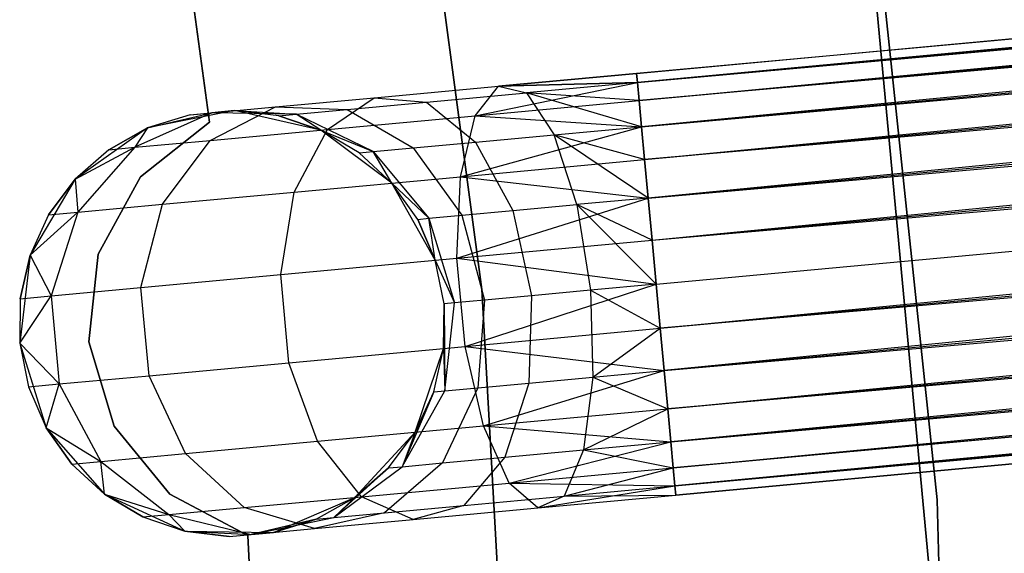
# Model space of a CAD drawing. Extents: x -102 to 102, y -101 to 102.
# Tile 387 of 481: x 40.11 to 44.73, y 2.74 to 5.24. Entities that reach past the tile are written whole.
import ezdxf

# ---------------------------------------------------------------- set-up
doc = ezdxf.new("R2010")
doc.units = 0
doc.header["$LTSCALE"] = 25.4
doc.layers.get('0').update_dxf_attribs({"linetype": 'CONTINUOUS'})

# ---------------------------------------------------------------- blocks, each defined once
blk = doc.blocks.new('NL2500011659_STL')
at = {"color": 0}
for p, q in [((43.0046, 4.9917, -7.3955), (80.2261, 8.4408, -7.3955)), ((43.0046, 4.9917, -7.6045), (80.2261, 8.4408, -7.3955)), ((43.0046, 4.9917, -7.6045), (80.2261, 8.4408, -7.3955)), ((43.0046, 4.9917, -7.3955), (80.2261, 8.4408, -7.3955)), ((80.2261, 8.4408, -7.3955), (43.0086, 4.9484, -7.191)), ((80.2261, 8.4408, -7.3955), (43.0086, 4.9484, -7.191)), ((80.2301, 8.3975, -7.809), (43.0046, 4.9917, -7.6045)), ((80.2301, 8.3975, -7.809), (43.0046, 4.9917, -7.6045)), ((43.0086, 4.9484, -7.809), (80.2301, 8.3975, -7.809)), ((43.0086, 4.9484, -7.809), (80.2301, 8.3975, -7.809)), ((43.0165, 4.8638, -8), (80.2301, 8.3975, -7.809)), ((43.0165, 4.8638, -8), (80.2301, 8.3975, -7.809)), ((43.0086, 4.9484, -7.191), (80.238, 8.3128, -7)), ((43.0086, 4.9484, -7.191), (80.238, 8.3128, -7)), ((43.0165, 4.8638, -7), (80.238, 8.3128, -7)), ((43.0165, 4.8638, -7), (80.238, 8.3128, -7)), ((80.238, 8.3128, -7), (43.0278, 4.7414, -6.8309)), ((80.238, 8.3128, -7), (43.0278, 4.7414, -6.8309)), ((80.2493, 8.1905, -8.1691), (43.0165, 4.8638, -8)), ((80.2493, 8.1905, -8.1691), (43.0165, 4.8638, -8)), ((43.0278, 4.7414, -8.1691), (80.2493, 8.1905, -8.1691)), ((43.0278, 4.7414, -8.1691), (80.2493, 8.1905, -8.1691)), ((43.0421, 4.5867, -8.309), (80.2493, 8.1905, -8.1691)), ((43.0421, 4.5867, -8.309), (80.2493, 8.1905, -8.1691)), ((43.0278, 4.7414, -6.8309), (80.2636, 8.0358, -6.691)), ((43.0278, 4.7414, -6.8309), (80.2636, 8.0358, -6.691)), ((43.0421, 4.5867, -6.691), (80.2636, 8.0358, -6.691)), ((43.0421, 4.5867, -6.691), (80.2636, 8.0358, -6.691)), ((80.2636, 8.0358, -6.691), (43.0588, 4.4064, -6.5865)), ((80.2636, 8.0358, -6.691), (43.0588, 4.4064, -6.5865)), ((80.2803, 7.8555, -8.4135), (43.0421, 4.5867, -8.309)), ((80.2803, 7.8555, -8.4135), (43.0421, 4.5867, -8.309)), ((43.0588, 4.4064, -8.4135), (80.2803, 7.8555, -8.4135)), ((43.0588, 4.4064, -8.4135), (80.2803, 7.8555, -8.4135)), ((43.0772, 4.2085, -8.4782), (80.2803, 7.8555, -8.4135)), ((43.0772, 4.2085, -8.4782), (80.2803, 7.8555, -8.4135)), ((43.0588, 4.4064, -6.5865), (80.2987, 7.6575, -6.5218)), ((43.0588, 4.4064, -6.5865), (80.2987, 7.6575, -6.5218)), ((43.0772, 4.2085, -6.5218), (80.2987, 7.6575, -6.5218)), ((43.0772, 4.2085, -6.5218), (80.2987, 7.6575, -6.5218)), ((43.0772, 4.2085, -8.4782), (80.3179, 7.4505, -8.5)), ((43.0772, 4.2085, -8.4782), (80.3179, 7.4505, -8.5)), ((43.0964, 4.0014, -6.5), (80.3179, 7.4505, -6.5)), ((43.0964, 4.0014, -6.5), (80.3179, 7.4505, -6.5)), ((43.0964, 4.0014, -8.5), (80.3179, 7.4505, -8.5)), ((43.0964, 4.0014, -8.5), (80.3179, 7.4505, -8.5)), ((43.1156, 3.7944, -8.4782), (80.3179, 7.4505, -8.5)), ((43.1156, 3.7944, -8.4782), (80.3179, 7.4505, -8.5)), ((43.1156, 3.7944, -6.5218), (80.3371, 7.2435, -6.5218)), ((43.1156, 3.7944, -6.5218), (80.3371, 7.2435, -6.5218)), ((80.3371, 7.2435, -6.5218), (43.1339, 3.5964, -6.5865)), ((80.3371, 7.2435, -6.5218), (43.1339, 3.5964, -6.5865)), ((41.8493, 7.2001, 1), (42.2782, 3.9766, 1)), ((42.2782, 3.9766, -6.5), (41.8493, 7.2001, -6.5)), ((42.2782, 3.9766, -6.5), (41.8493, 7.2001, -6.5)), ((41.8493, 7.2001, 1), (42.2782, 3.9766, 1)), ((80.3554, 7.0455, -8.4135), (43.1156, 3.7944, -8.4782)), ((80.3554, 7.0455, -8.4135), (43.1156, 3.7944, -8.4782)), ((43.1339, 3.5964, -8.4135), (80.3554, 7.0455, -8.4135)), ((43.1339, 3.5964, -8.4135), (80.3554, 7.0455, -8.4135)), ((43.1506, 3.4162, -8.309), (80.3554, 7.0455, -8.4135)), ((43.1506, 3.4162, -8.309), (80.3554, 7.0455, -8.4135)), ((43.1339, 3.5964, -6.5865), (80.3721, 6.8652, -6.691)), ((43.1339, 3.5964, -6.5865), (80.3721, 6.8652, -6.691)), ((43.1506, 3.4162, -6.691), (80.3721, 6.8652, -6.691)), ((43.1506, 3.4162, -6.691), (80.3721, 6.8652, -6.691)), ((80.3721, 6.8652, -6.691), (43.1649, 3.2615, -6.8309)), ((80.3721, 6.8652, -6.691), (43.1649, 3.2615, -6.8309)), ((80.3864, 6.7105, -8.1691), (43.1506, 3.4162, -8.309)), ((80.3864, 6.7105, -8.1691), (43.1506, 3.4162, -8.309)), ((43.1649, 3.2615, -8.1691), (80.3864, 6.7105, -8.1691)), ((43.1649, 3.2615, -8.1691), (80.3864, 6.7105, -8.1691)), ((43.1763, 3.1391, -8), (80.3864, 6.7105, -8.1691)), ((43.1763, 3.1391, -8), (80.3864, 6.7105, -8.1691)), ((43.1649, 3.2615, -6.8309), (80.3978, 6.5882, -7)), ((43.1649, 3.2615, -6.8309), (80.3978, 6.5882, -7)), ((43.1763, 3.1391, -7), (80.3978, 6.5882, -7)), ((43.1763, 3.1391, -7), (80.3978, 6.5882, -7)), ((80.3978, 6.5882, -7), (43.1841, 3.0544, -7.191)), ((80.3978, 6.5882, -7), (43.1841, 3.0544, -7.191)), ((80.4056, 6.5035, -7.809), (43.1763, 3.1391, -8)), ((80.4056, 6.5035, -7.809), (43.1763, 3.1391, -8)), ((43.1841, 3.0544, -7.809), (80.4056, 6.5035, -7.809)), ((43.1841, 3.0544, -7.809), (80.4056, 6.5035, -7.809)), ((43.1881, 3.0112, -7.6045), (80.4056, 6.5035, -7.809)), ((43.1881, 3.0112, -7.6045), (80.4056, 6.5035, -7.809)), ((43.1841, 3.0544, -7.191), (80.4096, 6.4602, -7.3955)), ((43.1841, 3.0544, -7.191), (80.4096, 6.4602, -7.3955)), ((80.4096, 6.4602, -7.3955), (43.1881, 3.0112, -7.6045)), ((43.1881, 3.0112, -7.3955), (80.4096, 6.4602, -7.3955)), ((80.4096, 6.4602, -7.3955), (43.1881, 3.0112, -7.6045)), ((43.1881, 3.0112, -7.3955), (80.4096, 6.4602, -7.3955)), ((40.7894, 6.3163), (41.0002, 4.7626)), ((41.0002, 4.7626, -2), (40.7894, 6.3163, -2)), ((41.0002, 4.7626, -2), (40.7894, 6.3163, -2)), ((40.7894, 6.3163), (41.0002, 4.7626)), ((44.4145, 2.9891, 1), (44.0665, 6.2987, 1)), ((44.0665, 6.2987, 2), (44.4145, 2.9891, 2)), ((44.4145, 2.9891, 1), (44.0665, 6.2987, 1)), ((44.0665, 6.2987, 2), (44.4145, 2.9891, 2)), ((44.3966, 2.4662, 1), (44.0878, 5.7759, 1)), ((44.0878, 5.7759, -6.5), (44.3966, 2.4662, -6.5)), ((44.3966, 2.4662, 1), (44.0878, 5.7759, 1)), ((44.0878, 5.7759, -6.5), (44.3966, 2.4662, -6.5)), ((42.357, 4.9317, -7.5015), (43.0046, 4.9917, -7.6045)), ((43.0046, 4.9917, -7.3955), (42.357, 4.9317, -7.5015)), ((43.0046, 4.9917, -7.3955), (42.357, 4.9317, -7.5015)), ((42.357, 4.9317, -7.5015), (43.0046, 4.9917, -7.6045)), ((43.0046, 4.9917, -7.6045), (43.0086, 4.9484, -7.809)), ((43.0086, 4.9484, -7.191), (43.0046, 4.9917, -7.3955)), ((43.0086, 4.9484, -7.191), (43.0046, 4.9917, -7.3955)), ((43.0046, 4.9917, -7.6045), (43.0086, 4.9484, -7.809)), ((42.2472, 4.7925, -7.8776), (43.0086, 4.9484, -7.809)), ((42.2472, 4.7925, -7.8776), (43.0086, 4.9484, -7.809)), ((42.357, 4.9317, -7.5015), (43.0086, 4.9484, -7.809)), ((42.357, 4.9317, -7.5015), (43.0086, 4.9484, -7.809)), ((43.0086, 4.9484, -7.191), (42.357, 4.9317, -7.5015)), ((43.0086, 4.9484, -7.191), (42.357, 4.9317, -7.5015)), ((43.0086, 4.9484, -7.191), (42.4883, 4.9002, -7.1082)), ((43.0086, 4.9484, -7.191), (42.4883, 4.9002, -7.1082)), ((43.0086, 4.9484, -7.809), (43.0165, 4.8638, -8)), ((43.0165, 4.8638, -7), (43.0086, 4.9484, -7.191)), ((43.0165, 4.8638, -7), (43.0086, 4.9484, -7.191)), ((43.0086, 4.9484, -7.809), (43.0165, 4.8638, -8)), ((41.7729, 4.8776, -7.2026), (42.357, 4.9317, -7.5015)), ((41.7729, 4.8776, -7.2026), (42.357, 4.9317, -7.5015)), ((42.0189, 4.8567, -6.868), (42.4883, 4.9002, -7.1082)), ((42.0189, 4.8567, -6.868), (42.4883, 4.9002, -7.1082)), ((42.2472, 4.7925, -7.8776), (42.357, 4.9317, -7.5015)), ((42.2472, 4.7925, -7.8776), (42.357, 4.9317, -7.5015)), ((42.357, 4.9317, -7.5015), (42.4883, 4.9002, -7.1082)), ((42.357, 4.9317, -7.5015), (42.4883, 4.9002, -7.1082)), ((42.4883, 4.9002, -7.1082), (42.6183, 4.7035, -6.7657)), ((43.0278, 4.7414, -6.8309), (42.4883, 4.9002, -7.1082)), ((43.0165, 4.8638, -7), (42.4883, 4.9002, -7.1082)), ((43.0278, 4.7414, -6.8309), (42.4883, 4.9002, -7.1082)), ((43.0165, 4.8638, -7), (42.4883, 4.9002, -7.1082)), ((42.4883, 4.9002, -7.1082), (42.6183, 4.7035, -6.7657)), ((41.3093, 4.8346, -6.737), (41.7729, 4.8776, -7.2026)), ((41.3093, 4.8346, -6.737), (41.7729, 4.8776, -7.2026)), ((41.5533, 4.7282, -7.5225), (41.7729, 4.8776, -7.2026)), ((41.5533, 4.7282, -7.5225), (41.7729, 4.8776, -7.2026)), ((41.6464, 4.8222, -6.4939), (42.0189, 4.8567, -6.868)), ((41.6464, 4.8222, -6.4939), (42.0189, 4.8567, -6.868)), ((41.7729, 4.8776, -7.2026), (42.0189, 4.8567, -6.868)), ((41.7729, 4.8776, -7.2026), (42.0189, 4.8567, -6.868)), ((42.0189, 4.8567, -6.868), (42.2489, 4.6692, -6.5767)), ((42.0189, 4.8567, -6.868), (42.2489, 4.6692, -6.5767)), ((42.2472, 4.7925, -7.8776), (43.0165, 4.8638, -8)), ((42.2472, 4.7925, -7.8776), (43.0165, 4.8638, -8)), ((43.0165, 4.8638, -8), (43.0278, 4.7414, -8.1691)), ((43.0278, 4.7414, -6.8309), (43.0165, 4.8638, -7)), ((43.0278, 4.7414, -6.8309), (43.0165, 4.8638, -7)), ((43.0165, 4.8638, -8), (43.0278, 4.7414, -8.1691)), ((41.0116, 4.807, -6.1503), (40.649, 4.6444, -6.2725)), ((41.0116, 4.807, -6.1503), (40.649, 4.6444, -6.2725)), ((41.1172, 4.8168, 0), (40.7094, 4.7354, 0)), ((41.1172, 4.8168, 0), (40.7094, 4.7354, 0)), ((40.7094, 4.7354, -5.5), (41.0116, 4.807, -6.1503)), ((40.7094, 4.7354, -5.5), (41.0116, 4.807, -6.1503)), ((40.9091, 4.7975, -5.5), (41.1172, 4.8168, 0)), ((40.9091, 4.7975, -5.5), (41.1172, 4.8168, 0)), ((40.9091, 4.7975, -5.5), (41.0116, 4.807, -6.1503)), ((40.9091, 4.7975, -5.5), (41.0116, 4.807, -6.1503)), ((41.0025, 4.6771, -6.9695), (41.3093, 4.8346, -6.737)), ((41.0025, 4.6771, -6.9695), (41.3093, 4.8346, -6.737)), ((41.0116, 4.807, -6.1503), (41.3093, 4.8346, -6.737)), ((41.0116, 4.807, -6.1503), (41.3093, 4.8346, -6.737)), ((41.1172, 4.8168, -5.5), (41.0116, 4.807, -6.1503)), ((41.1172, 4.8168, -5.5), (41.0116, 4.807, -6.1503)), ((41.4073, 4.8, -6.0225), (41.0116, 4.807, -6.1503)), ((41.4073, 4.8, -6.0225), (41.0116, 4.807, -6.1503)), ((41.5229, 4.7254, 0), (41.1172, 4.8168, 0)), ((41.3248, 4.7924, -5.5), (41.1172, 4.8168, 0)), ((41.5229, 4.7254, 0), (41.1172, 4.8168, 0)), ((41.3248, 4.7924, -5.5), (41.1172, 4.8168, -5.5)), ((41.1172, 4.8168, -5.5), (41.1172, 4.8168, 0)), ((41.3248, 4.7924, -5.5), (41.1172, 4.8168, 0)), ((41.1172, 4.8168, -5.5), (41.1172, 4.8168, 0)), ((41.1172, 4.8168, -5.5), (41.4073, 4.8, -6.0225)), ((41.3248, 4.7924, -5.5), (41.1172, 4.8168, -5.5)), ((41.1172, 4.8168, -5.5), (41.4073, 4.8, -6.0225)), ((41.3093, 4.8346, -6.737), (41.6464, 4.8222, -6.4939)), ((41.3093, 4.8346, -6.737), (41.6464, 4.8222, -6.4939)), ((41.4073, 4.8, -6.0225), (41.6464, 4.8222, -6.4939)), ((41.4073, 4.8, -6.0225), (41.6464, 4.8222, -6.4939)), ((41.6464, 4.8222, -6.4939), (41.9557, 4.6421, -6.2823)), ((41.6464, 4.8222, -6.4939), (41.9557, 4.6421, -6.2823)), ((41.0002, 4.7626), (40.6764, 4.5052)), ((40.6764, 4.5052, -2), (41.0002, 4.7626, -2)), ((40.6764, 4.5052, -2), (41.0002, 4.7626, -2)), ((41.0002, 4.7626), (40.6764, 4.5052)), ((40.9091, 4.7975, -5.5), (40.7094, 4.7354, 0)), ((40.9091, 4.7975, -5.5), (40.7094, 4.7354, -5.5)), ((40.9091, 4.7975, -5.5), (40.7094, 4.7354, 0)), ((40.9091, 4.7975, -5.5), (40.7094, 4.7354, -5.5)), ((41.0002, 4.7626), (41.0002, 4.7626, -2)), ((41.0002, 4.7626), (41.0002, 4.7626, -2)), ((41.3248, 4.7924, -5.5), (41.4073, 4.8, -6.0225)), ((41.3248, 4.7924, -5.5), (41.4073, 4.8, -6.0225)), ((41.5229, 4.7254, -5.5), (41.3248, 4.7924, -5.5)), ((41.3248, 4.7924, -5.5), (41.5229, 4.7254, 0)), ((41.3248, 4.7924, -5.5), (41.5229, 4.7254, 0)), ((41.5229, 4.7254, -5.5), (41.3248, 4.7924, -5.5)), ((41.5229, 4.7254, -5.5), (41.4073, 4.8, -6.0225)), ((41.5229, 4.7254, -5.5), (41.4073, 4.8, -6.0225)), ((41.7675, 4.6246, -5.9113), (41.4073, 4.8, -6.0225)), ((41.7675, 4.6246, -5.9113), (41.4073, 4.8, -6.0225)), ((41.5533, 4.7282, -7.5225), (42.2472, 4.7925, -7.8776)), ((41.5533, 4.7282, -7.5225), (42.2472, 4.7925, -7.8776)), ((42.1778, 4.5066, -8.1715), (42.2472, 4.7925, -7.8776)), ((42.1778, 4.5066, -8.1715), (42.2472, 4.7925, -7.8776)), ((42.2472, 4.7925, -7.8776), (43.0278, 4.7414, -8.1691)), ((42.2472, 4.7925, -7.8776), (43.0278, 4.7414, -8.1691)), ((40.7094, 4.7354, 0), (40.3701, 4.4951, 0)), ((40.7094, 4.7354, 0), (40.3701, 4.4951, 0)), ((40.7094, 4.7354, -5.5), (40.5271, 4.6331, -5.5)), ((40.5271, 4.6331, -5.5), (40.7094, 4.7354, 0)), ((40.5271, 4.6331, -5.5), (40.7094, 4.7354, 0)), ((40.7094, 4.7354, -5.5), (40.5271, 4.6331, -5.5)), ((40.7094, 4.7354, -5.5), (40.649, 4.6444, -6.2725)), ((40.7094, 4.7354, -5.5), (40.649, 4.6444, -6.2725)), ((40.7094, 4.7354, -5.5), (40.7094, 4.7354, 0)), ((40.7094, 4.7354, -5.5), (40.7094, 4.7354, 0)), ((41.0025, 4.6771, -6.9695), (41.5533, 4.7282, -7.5225)), ((41.0025, 4.6771, -6.9695), (41.5533, 4.7282, -7.5225)), ((41.3981, 4.4344, -7.7725), (41.5533, 4.7282, -7.5225)), ((41.3981, 4.4344, -7.7725), (41.5533, 4.7282, -7.5225)), ((41.8562, 4.4768, 0), (41.5229, 4.7254, 0)), ((41.7026, 4.6186, -5.5), (41.5229, 4.7254, 0)), ((41.8562, 4.4768, 0), (41.5229, 4.7254, 0)), ((41.7026, 4.6186, -5.5), (41.5229, 4.7254, -5.5)), ((41.5229, 4.7254, -5.5), (41.5229, 4.7254, 0)), ((41.7026, 4.6186, -5.5), (41.5229, 4.7254, 0)), ((41.5229, 4.7254, -5.5), (41.5229, 4.7254, 0)), ((41.5229, 4.7254, -5.5), (41.7675, 4.6246, -5.9113)), ((41.7026, 4.6186, -5.5), (41.5229, 4.7254, -5.5)), ((41.5229, 4.7254, -5.5), (41.7675, 4.6246, -5.9113)), ((42.1778, 4.5066, -8.1715), (43.0278, 4.7414, -8.1691)), ((42.1778, 4.5066, -8.1715), (43.0278, 4.7414, -8.1691)), ((42.6183, 4.7035, -6.7657), (43.0278, 4.7414, -6.8309)), ((42.6183, 4.7035, -6.7657), (43.0278, 4.7414, -6.8309)), ((43.0278, 4.7414, -8.1691), (43.0421, 4.5867, -8.309)), ((43.0421, 4.5867, -6.691), (43.0278, 4.7414, -6.8309)), ((43.0421, 4.5867, -6.691), (43.0278, 4.7414, -6.8309)), ((43.0278, 4.7414, -8.1691), (43.0421, 4.5867, -8.309)), ((40.649, 4.6444, -6.2725), (41.0025, 4.6771, -6.9695)), ((40.649, 4.6444, -6.2725), (41.0025, 4.6771, -6.9695)), ((40.7793, 4.377, -7.1511), (41.0025, 4.6771, -6.9695)), ((40.7793, 4.377, -7.1511), (41.0025, 4.6771, -6.9695)), ((41.9557, 4.6421, -6.2823), (42.2489, 4.6692, -6.5767)), ((41.9557, 4.6421, -6.2823), (42.2489, 4.6692, -6.5767)), ((42.2489, 4.6692, -6.5767), (42.6183, 4.7035, -6.7657)), ((42.2489, 4.6692, -6.5767), (42.6183, 4.7035, -6.7657)), ((42.2489, 4.6692, -6.5767), (42.423, 4.3475, -6.379)), ((42.2489, 4.6692, -6.5767), (42.423, 4.3475, -6.379)), ((42.7245, 4.3755, -6.5333), (42.6183, 4.7035, -6.7657)), ((43.0588, 4.4064, -6.5865), (42.6183, 4.7035, -6.7657)), ((42.7245, 4.3755, -6.5333), (42.6183, 4.7035, -6.7657)), ((43.0588, 4.4064, -6.5865), (42.6183, 4.7035, -6.7657)), ((43.0421, 4.5867, -6.691), (42.6183, 4.7035, -6.7657)), ((43.0421, 4.5867, -6.691), (42.6183, 4.7035, -6.7657)), ((40.3701, 4.4951, -5.5), (40.649, 4.6444, -6.2725)), ((40.3701, 4.4951, -5.5), (40.649, 4.6444, -6.2725)), ((40.5271, 4.6331, -5.5), (40.3701, 4.4951, 0)), ((40.5271, 4.6331, -5.5), (40.3701, 4.4951, -5.5)), ((40.5271, 4.6331, -5.5), (40.3701, 4.4951, 0)), ((40.5271, 4.6331, -5.5), (40.3701, 4.4951, -5.5)), ((40.649, 4.6444, -6.2725), (40.382, 4.3402, -6.368)), ((40.649, 4.6444, -6.2725), (40.382, 4.3402, -6.368)), ((40.5271, 4.6331, -5.5), (40.649, 4.6444, -6.2725)), ((40.5271, 4.6331, -5.5), (40.649, 4.6444, -6.2725)), ((41.7026, 4.6186, -5.5), (41.7675, 4.6246, -5.9113)), ((41.7026, 4.6186, -5.5), (41.7675, 4.6246, -5.9113)), ((41.7675, 4.6246, -5.9113), (41.9557, 4.6421, -6.2823)), ((41.7675, 4.6246, -5.9113), (41.9557, 4.6421, -6.2823)), ((41.7675, 4.6246, -5.9113), (42.03, 4.3111, -5.8357)), ((41.8562, 4.4768, -5.5), (41.7675, 4.6246, -5.9113)), ((41.8562, 4.4768, -5.5), (41.7675, 4.6246, -5.9113)), ((41.7675, 4.6246, -5.9113), (42.03, 4.3111, -5.8357)), ((41.9557, 4.6421, -6.2823), (42.1836, 4.3253, -6.1386)), ((41.9557, 4.6421, -6.2823), (42.1836, 4.3253, -6.1386)), ((41.8562, 4.4768, -5.5), (41.7026, 4.6186, -5.5)), ((41.7026, 4.6186, -5.5), (41.8562, 4.4768, 0)), ((41.7026, 4.6186, -5.5), (41.8562, 4.4768, 0)), ((41.8562, 4.4768, -5.5), (41.7026, 4.6186, -5.5)), ((42.1778, 4.5066, -8.1715), (43.0421, 4.5867, -8.309)), ((42.1778, 4.5066, -8.1715), (43.0421, 4.5867, -8.309)), ((43.0421, 4.5867, -8.309), (43.0588, 4.4064, -8.4135)), ((43.0588, 4.4064, -6.5865), (43.0421, 4.5867, -6.691)), ((43.0588, 4.4064, -6.5865), (43.0421, 4.5867, -6.691)), ((43.0421, 4.5867, -8.309), (43.0588, 4.4064, -8.4135)), ((40.3701, 4.4951, 0), (40.1577, 4.1376, 0)), ((40.3701, 4.4951, 0), (40.1577, 4.1376, 0)), ((40.3701, 4.4951, -5.5), (40.2451, 4.3275, -5.5)), ((40.2451, 4.3275, -5.5), (40.3701, 4.4951, 0)), ((40.2451, 4.3275, -5.5), (40.3701, 4.4951, 0)), ((40.3701, 4.4951, -5.5), (40.2451, 4.3275, -5.5)), ((40.3701, 4.4951, -5.5), (40.3701, 4.4951, 0)), ((40.3701, 4.4951, -5.5), (40.3701, 4.4951, 0)), ((40.3701, 4.4951, -5.5), (40.382, 4.3402, -6.368)), ((40.3701, 4.4951, -5.5), (40.382, 4.3402, -6.368)), ((40.6764, 4.5052), (40.4771, 4.1427)), ((40.4771, 4.1427, -2), (40.6764, 4.5052, -2)), ((40.4771, 4.1427, -2), (40.6764, 4.5052, -2)), ((40.6764, 4.5052), (40.4771, 4.1427)), ((40.6764, 4.5052), (40.6764, 4.5052, -2)), ((40.6764, 4.5052), (40.6764, 4.5052, -2)), ((41.3981, 4.4344, -7.7725), (42.1778, 4.5066, -8.1715)), ((41.3981, 4.4344, -7.7725), (42.1778, 4.5066, -8.1715)), ((42.1608, 4.1235, -8.3324), (42.1778, 4.5066, -8.1715)), ((42.1608, 4.1235, -8.3324), (42.1778, 4.5066, -8.1715)), ((42.1778, 4.5066, -8.1715), (43.0588, 4.4064, -8.4135)), ((42.1778, 4.5066, -8.1715), (43.0588, 4.4064, -8.4135)), ((42.0597, 4.1142, 0), (41.8562, 4.4768, 0)), ((41.977, 4.3062, -5.5), (41.8562, 4.4768, 0)), ((42.0597, 4.1142, 0), (41.8562, 4.4768, 0)), ((41.977, 4.3062, -5.5), (41.8562, 4.4768, -5.5)), ((41.8562, 4.4768, -5.5), (41.8562, 4.4768, 0)), ((41.977, 4.3062, -5.5), (41.8562, 4.4768, 0)), ((41.8562, 4.4768, -5.5), (41.8562, 4.4768, 0)), ((41.8562, 4.4768, -5.5), (42.03, 4.3111, -5.8357)), ((41.8562, 4.4768, -5.5), (42.03, 4.3111, -5.8357)), ((41.977, 4.3062, -5.5), (41.8562, 4.4768, -5.5)), ((40.7793, 4.377, -7.1511), (41.3981, 4.4344, -7.7725)), ((40.7793, 4.377, -7.1511), (41.3981, 4.4344, -7.7725)), ((41.3341, 4.0469, -7.9094), (41.3981, 4.4344, -7.7725)), ((41.3341, 4.0469, -7.9094), (41.3981, 4.4344, -7.7725)), ((42.1608, 4.1235, -8.3324), (43.0588, 4.4064, -8.4135)), ((42.1608, 4.1235, -8.3324), (43.0588, 4.4064, -8.4135)), ((43.0588, 4.4064, -6.5865), (42.7245, 4.3755, -6.5333)), ((43.0588, 4.4064, -6.5865), (42.7245, 4.3755, -6.5333)), ((43.0588, 4.4064, -8.4135), (43.0772, 4.2085, -8.4782)), ((43.0772, 4.2085, -6.5218), (43.0588, 4.4064, -6.5865)), ((43.0772, 4.2085, -6.5218), (43.0588, 4.4064, -6.5865)), ((43.0588, 4.4064, -8.4135), (43.0772, 4.2085, -8.4782)), ((40.382, 4.3402, -6.368), (40.7793, 4.377, -7.1511)), ((40.382, 4.3402, -6.368), (40.7793, 4.377, -7.1511)), ((40.6781, 3.9861, -7.2505), (40.7793, 4.377, -7.1511)), ((40.6781, 3.9861, -7.2505), (40.7793, 4.377, -7.1511)), ((42.1836, 4.3253, -6.1386), (42.423, 4.3475, -6.379)), ((42.1836, 4.3253, -6.1386), (42.423, 4.3475, -6.379)), ((42.423, 4.3475, -6.379), (42.7245, 4.3755, -6.5333)), ((42.423, 4.3475, -6.379), (42.7245, 4.3755, -6.5333)), ((42.423, 4.3475, -6.379), (42.5111, 3.9472, -6.309)), ((42.423, 4.3475, -6.379), (42.5111, 3.9472, -6.309)), ((43.0772, 4.2085, -6.5218), (42.7245, 4.3755, -6.5333)), ((42.7245, 4.3755, -6.5333), (43.0964, 4.0014, -6.5)), ((43.0772, 4.2085, -6.5218), (42.7245, 4.3755, -6.5333)), ((42.7245, 4.3755, -6.5333), (43.0964, 4.0014, -6.5)), ((42.7245, 4.3755, -6.5333), (42.7887, 3.9729, -6.4511)), ((42.7245, 4.3755, -6.5333), (42.7887, 3.9729, -6.4511)), ((40.1577, 4.1376, -5.5), (40.382, 4.3402, -6.368)), ((40.1577, 4.1376, -5.5), (40.382, 4.3402, -6.368)), ((40.2451, 4.3275, -5.5), (40.1577, 4.1376, 0)), ((40.2451, 4.3275, -5.5), (40.1577, 4.1376, -5.5)), ((40.2451, 4.3275, -5.5), (40.1577, 4.1376, 0)), ((40.2451, 4.3275, -5.5), (40.1577, 4.1376, -5.5)), ((40.2451, 4.3275, -5.5), (40.382, 4.3402, -6.368)), ((40.2451, 4.3275, -5.5), (40.382, 4.3402, -6.368)), ((40.382, 4.3402, -6.368), (40.2569, 3.9471, -6.4203)), ((40.382, 4.3402, -6.368), (40.2569, 3.9471, -6.4203)), ((41.977, 4.3062, -5.5), (42.03, 4.3111, -5.8357)), ((41.977, 4.3062, -5.5), (42.03, 4.3111, -5.8357)), ((42.0597, 4.1142, -5.5), (41.977, 4.3062, -5.5)), ((41.977, 4.3062, -5.5), (42.0597, 4.1142, 0)), ((41.977, 4.3062, -5.5), (42.0597, 4.1142, 0)), ((42.0597, 4.1142, -5.5), (41.977, 4.3062, -5.5)), ((42.03, 4.3111, -5.8357), (42.1836, 4.3253, -6.1386)), ((42.03, 4.3111, -5.8357), (42.1836, 4.3253, -6.1386)), ((42.0597, 4.1142, -5.5), (42.03, 4.3111, -5.8357)), ((42.03, 4.3111, -5.8357), (42.1494, 3.9137, -5.809)), ((42.03, 4.3111, -5.8357), (42.1494, 3.9137, -5.809)), ((42.0597, 4.1142, -5.5), (42.03, 4.3111, -5.8357)), ((42.1836, 4.3253, -6.1386), (42.2908, 3.9268, -6.0878)), ((42.1836, 4.3253, -6.1386), (42.2908, 3.9268, -6.0878)), ((42.1608, 4.1235, -8.3324), (43.0772, 4.2085, -8.4782)), ((42.1608, 4.1235, -8.3324), (43.0772, 4.2085, -8.4782)), ((43.0772, 4.2085, -8.4782), (43.0964, 4.0014, -8.5)), ((43.0964, 4.0014, -6.5), (43.0772, 4.2085, -6.5218)), ((43.0964, 4.0014, -6.5), (43.0772, 4.2085, -6.5218)), ((43.0772, 4.2085, -8.4782), (43.0964, 4.0014, -8.5)), ((40.1577, 4.1376, 0), (40.1092, 3.7246, 0)), ((40.1577, 4.1376, 0), (40.1092, 3.7246, 0)), ((40.1577, 4.1376, -5.5), (40.1117, 3.9337, -5.5)), ((40.1117, 3.9337, -5.5), (40.1577, 4.1376, 0)), ((40.1117, 3.9337, -5.5), (40.1577, 4.1376, 0)), ((40.1577, 4.1376, -5.5), (40.1117, 3.9337, -5.5)), ((40.1577, 4.1376, -5.5), (40.1577, 4.1376, 0)), ((40.1577, 4.1376, -5.5), (40.1577, 4.1376, 0)), ((40.1577, 4.1376, -5.5), (40.2569, 3.9471, -6.4203)), ((40.1577, 4.1376, -5.5), (40.2569, 3.9471, -6.4203)), ((40.4771, 4.1427), (40.4333, 3.7314)), ((40.4333, 3.7314, -2), (40.4771, 4.1427, -2)), ((40.4333, 3.7314, -2), (40.4771, 4.1427, -2)), ((40.4771, 4.1427), (40.4333, 3.7314)), ((40.4771, 4.1427), (40.4771, 4.1427, -2)), ((40.4771, 4.1427), (40.4771, 4.1427, -2)), ((41.3341, 4.0469, -7.9094), (42.1608, 4.1235, -8.3324)), ((41.3341, 4.0469, -7.9094), (42.1608, 4.1235, -8.3324)), ((42.1006, 3.9092, 0), (42.0597, 4.1142, 0)), ((42.1006, 3.9092, -5.5), (42.0597, 4.1142, -5.5)), ((42.0597, 4.1142, -5.5), (42.0597, 4.1142, 0)), ((42.1006, 3.9092, 0), (42.0597, 4.1142, 0)), ((42.0597, 4.1142, -5.5), (42.0597, 4.1142, 0)), ((42.0597, 4.1142, -5.5), (42.1494, 3.9137, -5.809)), ((42.0597, 4.1142, -5.5), (42.1494, 3.9137, -5.809)), ((42.1006, 3.9092, -5.5), (42.0597, 4.1142, -5.5)), ((42.1992, 3.7095, -8.3324), (42.1608, 4.1235, -8.3324)), ((42.1608, 4.1235, -8.3324), (43.0964, 4.0014, -8.5)), ((42.1608, 4.1235, -8.3324), (43.0964, 4.0014, -8.5)), ((42.1992, 3.7095, -8.3324), (42.1608, 4.1235, -8.3324)), ((40.6781, 3.9861, -7.2505), (41.3341, 4.0469, -7.9094)), ((40.6781, 3.9861, -7.2505), (41.3341, 4.0469, -7.9094)), ((41.3725, 3.6329, -7.9094), (41.3341, 4.0469, -7.9094)), ((41.3725, 3.6329, -7.9094), (41.3341, 4.0469, -7.9094)), ((40.2569, 3.9471, -6.4203), (40.6781, 3.9861, -7.2505)), ((40.2569, 3.9471, -6.4203), (40.6781, 3.9861, -7.2505)), ((40.7165, 3.5721, -7.2505), (40.6781, 3.9861, -7.2505)), ((40.7165, 3.5721, -7.2505), (40.6781, 3.9861, -7.2505)), ((42.1992, 3.7095, -8.3324), (43.0964, 4.0014, -8.5)), ((42.1992, 3.7095, -8.3324), (43.0964, 4.0014, -8.5)), ((42.2782, 3.9766, 1), (42.4591, 0.7298, 1)), ((42.4591, 0.7298, -6.5), (42.2782, 3.9766, -6.5)), ((42.2782, 3.9766, -6.5), (42.2782, 3.9766, 1)), ((42.2782, 3.9766, -6.5), (42.2782, 3.9766, 1)), ((42.4591, 0.7298, -6.5), (42.2782, 3.9766, -6.5)), ((42.2782, 3.9766, 1), (42.4591, 0.7298, 1)), ((43.0964, 4.0014, -6.5), (42.7887, 3.9729, -6.4511)), ((43.0964, 4.0014, -6.5), (42.7887, 3.9729, -6.4511)), ((43.1156, 3.7944, -6.5218), (43.0964, 4.0014, -6.5)), ((43.0964, 4.0014, -8.5), (43.1156, 3.7944, -8.4782)), ((43.1156, 3.7944, -6.5218), (43.0964, 4.0014, -6.5)), ((43.0964, 4.0014, -8.5), (43.1156, 3.7944, -8.4782)), ((40.1092, 3.7246, -5.5), (40.2569, 3.9471, -6.4203)), ((40.1092, 3.7246, -5.5), (40.2569, 3.9471, -6.4203)), ((40.1117, 3.9337, -5.5), (40.1092, 3.7246, 0)), ((40.1117, 3.9337, -5.5), (40.1092, 3.7246, 0)), ((40.1117, 3.9337, -5.5), (40.1092, 3.7246, -5.5)), ((40.1117, 3.9337, -5.5), (40.1092, 3.7246, -5.5)), ((40.1117, 3.9337, -5.5), (40.2569, 3.9471, -6.4203)), ((40.1117, 3.9337, -5.5), (40.2569, 3.9471, -6.4203)), ((40.2569, 3.9471, -6.4203), (40.2952, 3.5331, -6.4203)), ((40.2569, 3.9471, -6.4203), (40.2952, 3.5331, -6.4203)), ((42.5111, 3.9472, -6.309), (42.2908, 3.9268, -6.0878)), ((42.5111, 3.9472, -6.309), (42.2908, 3.9268, -6.0878)), ((42.5111, 3.9472, -6.309), (42.498, 3.5375, -6.379)), ((42.5111, 3.9472, -6.309), (42.498, 3.5375, -6.379)), ((42.7887, 3.9729, -6.4511), (42.5111, 3.9472, -6.309)), ((42.7887, 3.9729, -6.4511), (42.5111, 3.9472, -6.309)), ((42.7887, 3.9729, -6.4511), (43.1156, 3.7944, -6.5218)), ((42.7887, 3.9729, -6.4511), (43.1156, 3.7944, -6.5218)), ((42.7887, 3.9729, -6.4511), (42.7996, 3.5655, -6.5333)), ((42.7887, 3.9729, -6.4511), (42.7996, 3.5655, -6.5333)), ((42.0981, 3.7001, 0), (42.1006, 3.9092, 0)), ((42.0981, 3.7001, -5.5), (42.1006, 3.9092, -5.5)), ((42.0981, 3.7001, 0), (42.1006, 3.9092, 0)), ((42.0981, 3.7001, -5.5), (42.1006, 3.9092, -5.5)), ((42.1494, 3.9137, -5.809), (42.1006, 3.9092, -5.5)), ((42.1494, 3.9137, -5.809), (42.1006, 3.9092, -5.5)), ((42.1006, 3.9092, -5.5), (42.1006, 3.9092, 0)), ((42.1006, 3.9092, -5.5), (42.1006, 3.9092, 0)), ((42.1006, 3.9092, -5.5), (42.105, 3.5011, -5.8357)), ((42.1006, 3.9092, -5.5), (42.105, 3.5011, -5.8357)), ((42.105, 3.5011, -5.8357), (42.1494, 3.9137, -5.809)), ((42.105, 3.5011, -5.8357), (42.1494, 3.9137, -5.809)), ((42.2908, 3.9268, -6.0878), (42.1494, 3.9137, -5.809)), ((42.2908, 3.9268, -6.0878), (42.1494, 3.9137, -5.809)), ((42.2908, 3.9268, -6.0878), (42.2587, 3.5153, -6.1386)), ((42.2908, 3.9268, -6.0878), (42.2587, 3.5153, -6.1386)), ((42.1992, 3.7095, -8.3324), (43.1156, 3.7944, -8.4782)), ((42.1992, 3.7095, -8.3324), (43.1156, 3.7944, -8.4782)), ((42.7996, 3.5655, -6.5333), (43.1156, 3.7944, -6.5218)), ((42.7996, 3.5655, -6.5333), (43.1156, 3.7944, -6.5218)), ((43.1339, 3.5964, -6.5865), (43.1156, 3.7944, -6.5218)), ((43.1156, 3.7944, -8.4782), (43.1339, 3.5964, -8.4135)), ((43.1156, 3.7944, -8.4782), (43.1339, 3.5964, -8.4135)), ((43.1339, 3.5964, -6.5865), (43.1156, 3.7944, -6.5218)), ((40.1092, 3.7246, 0), (40.2328, 3.3276, 0)), ((40.1092, 3.7246, 0), (40.2328, 3.3276, 0)), ((40.1092, 3.7246, 0), (40.1501, 3.5196, -5.5)), ((40.1092, 3.7246, -5.5), (40.1092, 3.7246, 0)), ((40.1092, 3.7246, -5.5), (40.1092, 3.7246, 0)), ((40.1092, 3.7246, -5.5), (40.1501, 3.5196, -5.5)), ((40.1092, 3.7246, 0), (40.1501, 3.5196, -5.5)), ((40.1092, 3.7246, -5.5), (40.1501, 3.5196, -5.5)), ((40.1092, 3.7246, -5.5), (40.2952, 3.5331, -6.4203)), ((40.1092, 3.7246, -5.5), (40.2952, 3.5331, -6.4203)), ((40.4333, 3.7314), (40.4333, 3.7314, -2)), ((40.4333, 3.7314), (40.4333, 3.7314, -2)), ((40.4333, 3.7314), (40.5518, 3.3351)), ((40.5518, 3.3351, -2), (40.4333, 3.7314, -2)), ((40.5518, 3.3351, -2), (40.4333, 3.7314, -2)), ((40.4333, 3.7314), (40.5518, 3.3351)), ((41.3725, 3.6329, -7.9094), (42.1992, 3.7095, -8.3324)), ((41.3725, 3.6329, -7.9094), (42.1992, 3.7095, -8.3324)), ((41.9647, 3.3063, 0), (42.0981, 3.7001, 0)), ((41.9647, 3.3063, 0), (42.0981, 3.7001, 0)), ((42.0521, 3.4962, -5.5), (42.0981, 3.7001, 0)), ((42.0521, 3.4962, -5.5), (42.0981, 3.7001, 0)), ((42.0521, 3.4962, -5.5), (42.0981, 3.7001, -5.5)), ((42.0521, 3.4962, -5.5), (42.0981, 3.7001, -5.5)), ((42.0981, 3.7001, -5.5), (42.0981, 3.7001, 0)), ((42.0981, 3.7001, -5.5), (42.0981, 3.7001, 0)), ((42.0981, 3.7001, -5.5), (42.105, 3.5011, -5.8357)), ((42.0981, 3.7001, -5.5), (42.105, 3.5011, -5.8357)), ((42.2863, 3.3361, -8.1715), (42.1992, 3.7095, -8.3324)), ((42.1992, 3.7095, -8.3324), (43.1339, 3.5964, -8.4135)), ((42.1992, 3.7095, -8.3324), (43.1339, 3.5964, -8.4135)), ((42.2863, 3.3361, -8.1715), (42.1992, 3.7095, -8.3324)), ((40.7165, 3.5721, -7.2505), (41.3725, 3.6329, -7.9094)), ((40.7165, 3.5721, -7.2505), (41.3725, 3.6329, -7.9094)), ((41.5065, 3.2638, -7.7725), (41.3725, 3.6329, -7.9094)), ((41.5065, 3.2638, -7.7725), (41.3725, 3.6329, -7.9094)), ((40.2952, 3.5331, -6.4203), (40.7165, 3.5721, -7.2505)), ((40.2952, 3.5331, -6.4203), (40.7165, 3.5721, -7.2505)), ((40.8878, 3.2065, -7.1511), (40.7165, 3.5721, -7.2505)), ((40.8878, 3.2065, -7.1511), (40.7165, 3.5721, -7.2505)), ((42.2863, 3.3361, -8.1715), (43.1339, 3.5964, -8.4135)), ((42.2863, 3.3361, -8.1715), (43.1339, 3.5964, -8.4135)), ((42.498, 3.5375, -6.379), (42.7996, 3.5655, -6.5333)), ((42.498, 3.5375, -6.379), (42.7996, 3.5655, -6.5333)), ((42.7996, 3.5655, -6.5333), (42.7554, 3.2235, -6.7657)), ((42.7996, 3.5655, -6.5333), (42.7554, 3.2235, -6.7657)), ((42.7996, 3.5655, -6.5333), (43.1339, 3.5964, -6.5865)), ((42.7996, 3.5655, -6.5333), (43.1339, 3.5964, -6.5865)), ((42.7996, 3.5655, -6.5333), (43.1506, 3.4162, -6.691)), ((42.7996, 3.5655, -6.5333), (43.1506, 3.4162, -6.691)), ((43.1506, 3.4162, -6.691), (43.1339, 3.5964, -6.5865)), ((43.1339, 3.5964, -8.4135), (43.1506, 3.4162, -8.309)), ((43.1339, 3.5964, -8.4135), (43.1506, 3.4162, -8.309)), ((43.1506, 3.4162, -6.691), (43.1339, 3.5964, -6.5865)), ((40.1501, 3.5196, -5.5), (40.2952, 3.5331, -6.4203)), ((40.1501, 3.5196, -5.5), (40.2952, 3.5331, -6.4203)), ((40.1501, 3.5196, -5.5), (40.2328, 3.3276, 0)), ((40.1501, 3.5196, -5.5), (40.2328, 3.3276, -5.5)), ((40.1501, 3.5196, -5.5), (40.2328, 3.3276, 0)), ((40.1501, 3.5196, -5.5), (40.2328, 3.3276, -5.5)), ((40.2328, 3.3276, -5.5), (40.2952, 3.5331, -6.4203)), ((40.2328, 3.3276, -5.5), (40.2952, 3.5331, -6.4203)), ((40.2952, 3.5331, -6.4203), (40.4905, 3.1697, -6.368)), ((40.2952, 3.5331, -6.4203), (40.4905, 3.1697, -6.368)), ((42.2587, 3.5153, -6.1386), (42.0928, 3.1621, -6.2823)), ((42.2587, 3.5153, -6.1386), (42.0928, 3.1621, -6.2823)), ((42.105, 3.5011, -5.8357), (42.2587, 3.5153, -6.1386)), ((42.105, 3.5011, -5.8357), (42.2587, 3.5153, -6.1386)), ((42.2587, 3.5153, -6.1386), (42.498, 3.5375, -6.379)), ((42.2587, 3.5153, -6.1386), (42.498, 3.5375, -6.379)), ((42.498, 3.5375, -6.379), (42.386, 3.1893, -6.5767)), ((42.498, 3.5375, -6.379), (42.386, 3.1893, -6.5767)), ((41.9046, 3.1447, -5.9113), (42.105, 3.5011, -5.8357)), ((41.9046, 3.1447, -5.9113), (42.105, 3.5011, -5.8357)), ((42.0521, 3.4962, -5.5), (41.9046, 3.1447, -5.9113)), ((42.0521, 3.4962, -5.5), (41.9046, 3.1447, -5.9113)), ((41.9647, 3.3063, -5.5), (42.0521, 3.4962, -5.5)), ((42.0521, 3.4962, -5.5), (41.9647, 3.3063, 0)), ((42.0521, 3.4962, -5.5), (41.9647, 3.3063, 0)), ((41.9647, 3.3063, -5.5), (42.0521, 3.4962, -5.5)), ((42.0521, 3.4962, -5.5), (42.105, 3.5011, -5.8357)), ((42.0521, 3.4962, -5.5), (42.105, 3.5011, -5.8357)), ((42.2863, 3.3361, -8.1715), (43.1506, 3.4162, -8.309)), ((42.2863, 3.3361, -8.1715), (43.1506, 3.4162, -8.309)), ((42.7554, 3.2235, -6.7657), (43.1506, 3.4162, -6.691)), ((42.7554, 3.2235, -6.7657), (43.1506, 3.4162, -6.691)), ((43.1649, 3.2615, -6.8309), (43.1506, 3.4162, -6.691)), ((43.1506, 3.4162, -8.309), (43.1649, 3.2615, -8.1691)), ((43.1506, 3.4162, -8.309), (43.1649, 3.2615, -8.1691)), ((43.1649, 3.2615, -6.8309), (43.1506, 3.4162, -6.691)), ((40.2328, 3.3276, 0), (40.5072, 3.0152, 0)), ((40.2328, 3.3276, -5.5), (40.2328, 3.3276, 0)), ((40.2328, 3.3276, -5.5), (40.2328, 3.3276, 0)), ((40.2328, 3.3276, -5.5), (40.3536, 3.157, -5.5)), ((40.3536, 3.157, -5.5), (40.2328, 3.3276, 0)), ((40.3536, 3.157, -5.5), (40.2328, 3.3276, 0)), ((40.2328, 3.3276, 0), (40.5072, 3.0152, 0)), ((40.2328, 3.3276, -5.5), (40.3536, 3.157, -5.5)), ((40.2328, 3.3276, -5.5), (40.4905, 3.1697, -6.368)), ((40.2328, 3.3276, -5.5), (40.4905, 3.1697, -6.368)), ((40.5518, 3.3351), (40.5518, 3.3351, -2)), ((40.5518, 3.3351), (40.5518, 3.3351, -2)), ((40.5518, 3.3351), (40.8142, 3.0153)), ((40.8142, 3.0153, -2), (40.5518, 3.3351, -2)), ((40.8142, 3.0153, -2), (40.5518, 3.3351, -2)), ((40.5518, 3.3351), (40.8142, 3.0153)), ((41.5065, 3.2638, -7.7725), (42.2863, 3.3361, -8.1715)), ((41.5065, 3.2638, -7.7725), (42.2863, 3.3361, -8.1715)), ((42.407, 3.0678, -7.8776), (42.2863, 3.3361, -8.1715)), ((42.2863, 3.3361, -8.1715), (43.1649, 3.2615, -8.1691)), ((42.2863, 3.3361, -8.1715), (43.1649, 3.2615, -8.1691)), ((42.407, 3.0678, -7.8776), (42.2863, 3.3361, -8.1715)), ((41.6827, 3.0007, 0), (41.9647, 3.3063, 0)), ((41.6827, 3.0007, 0), (41.9647, 3.3063, 0)), ((41.8397, 3.1387, -5.5), (41.9647, 3.3063, 0)), ((41.8397, 3.1387, -5.5), (41.9647, 3.3063, -5.5)), ((41.8397, 3.1387, -5.5), (41.9647, 3.3063, 0)), ((41.8397, 3.1387, -5.5), (41.9647, 3.3063, -5.5)), ((41.9647, 3.3063, -5.5), (41.9046, 3.1447, -5.9113)), ((41.9647, 3.3063, -5.5), (41.9046, 3.1447, -5.9113)), ((41.9647, 3.3063, -5.5), (41.9647, 3.3063, 0)), ((41.9647, 3.3063, -5.5), (41.9647, 3.3063, 0)), ((40.8878, 3.2065, -7.1511), (41.5065, 3.2638, -7.7725)), ((40.8878, 3.2065, -7.1511), (41.5065, 3.2638, -7.7725)), ((41.7131, 3.0035, -7.5225), (41.5065, 3.2638, -7.7725)), ((41.7131, 3.0035, -7.5225), (41.5065, 3.2638, -7.7725)), ((42.407, 3.0678, -7.8776), (43.1649, 3.2615, -8.1691)), ((42.407, 3.0678, -7.8776), (43.1649, 3.2615, -8.1691)), ((42.7554, 3.2235, -6.7657), (43.1649, 3.2615, -6.8309)), ((42.7554, 3.2235, -6.7657), (43.1649, 3.2615, -6.8309)), ((43.1763, 3.1391, -7), (43.1649, 3.2615, -6.8309)), ((43.1649, 3.2615, -8.1691), (43.1763, 3.1391, -8)), ((43.1649, 3.2615, -8.1691), (43.1763, 3.1391, -8)), ((43.1763, 3.1391, -7), (43.1649, 3.2615, -6.8309)), ((40.4905, 3.1697, -6.368), (40.8878, 3.2065, -7.1511)), ((40.4905, 3.1697, -6.368), (40.8878, 3.2065, -7.1511)), ((41.1624, 2.9525, -6.9695), (40.8878, 3.2065, -7.1511)), ((41.1624, 2.9525, -6.9695), (40.8878, 3.2065, -7.1511)), ((42.0928, 3.1621, -6.2823), (42.386, 3.1893, -6.5767)), ((42.0928, 3.1621, -6.2823), (42.386, 3.1893, -6.5767)), ((42.386, 3.1893, -6.5767), (42.1944, 2.9627, -6.868)), ((42.386, 3.1893, -6.5767), (42.1944, 2.9627, -6.868)), ((42.386, 3.1893, -6.5767), (42.7554, 3.2235, -6.7657)), ((42.386, 3.1893, -6.5767), (42.7554, 3.2235, -6.7657)), ((42.7554, 3.2235, -6.7657), (42.6638, 3.0062, -7.1082)), ((42.7554, 3.2235, -6.7657), (42.6638, 3.0062, -7.1082)), ((42.7554, 3.2235, -6.7657), (43.1763, 3.1391, -7)), ((42.7554, 3.2235, -6.7657), (43.1763, 3.1391, -7)), ((40.3536, 3.157, -5.5), (40.4905, 3.1697, -6.368)), ((40.3536, 3.157, -5.5), (40.4905, 3.1697, -6.368)), ((40.3536, 3.157, -5.5), (40.5072, 3.0152, 0)), ((40.3536, 3.157, -5.5), (40.5072, 3.0152, -5.5)), ((40.3536, 3.157, -5.5), (40.5072, 3.0152, 0)), ((40.3536, 3.157, -5.5), (40.5072, 3.0152, -5.5)), ((40.5072, 3.0152, -5.5), (40.4905, 3.1697, -6.368)), ((40.4905, 3.1697, -6.368), (40.8088, 2.9197, -6.2725)), ((40.5072, 3.0152, -5.5), (40.4905, 3.1697, -6.368)), ((40.4905, 3.1697, -6.368), (40.8088, 2.9197, -6.2725)), ((41.5828, 2.906, -6.0225), (41.9046, 3.1447, -5.9113)), ((41.5828, 2.906, -6.0225), (41.9046, 3.1447, -5.9113)), ((42.0928, 3.1621, -6.2823), (41.8219, 2.9282, -6.4939)), ((42.0928, 3.1621, -6.2823), (41.8219, 2.9282, -6.4939)), ((41.8397, 3.1387, -5.5), (41.9046, 3.1447, -5.9113)), ((41.8397, 3.1387, -5.5), (41.9046, 3.1447, -5.9113)), ((41.9046, 3.1447, -5.9113), (42.0928, 3.1621, -6.2823)), ((41.9046, 3.1447, -5.9113), (42.0928, 3.1621, -6.2823)), ((41.8397, 3.1387, -5.5), (41.5828, 2.906, -6.0225)), ((41.8397, 3.1387, -5.5), (41.5828, 2.906, -6.0225)), ((41.6827, 3.0007, -5.5), (41.8397, 3.1387, -5.5)), ((41.8397, 3.1387, -5.5), (41.6827, 3.0007, 0)), ((41.8397, 3.1387, -5.5), (41.6827, 3.0007, 0)), ((41.6827, 3.0007, -5.5), (41.8397, 3.1387, -5.5)), ((42.407, 3.0678, -7.8776), (43.1763, 3.1391, -8)), ((42.407, 3.0678, -7.8776), (43.1763, 3.1391, -8)), ((42.6638, 3.0062, -7.1082), (43.1763, 3.1391, -7)), ((42.6638, 3.0062, -7.1082), (43.1763, 3.1391, -7)), ((43.1841, 3.0544, -7.191), (43.1763, 3.1391, -7)), ((43.1763, 3.1391, -8), (43.1841, 3.0544, -7.809)), ((43.1763, 3.1391, -8), (43.1841, 3.0544, -7.809)), ((43.1841, 3.0544, -7.191), (43.1763, 3.1391, -7)), ((41.7131, 3.0035, -7.5225), (42.407, 3.0678, -7.8776)), ((41.7131, 3.0035, -7.5225), (42.407, 3.0678, -7.8776)), ((42.5406, 2.9511, -7.5015), (42.407, 3.0678, -7.8776)), ((42.407, 3.0678, -7.8776), (43.1841, 3.0544, -7.809)), ((42.407, 3.0678, -7.8776), (43.1841, 3.0544, -7.809)), ((42.5406, 2.9511, -7.5015), (42.407, 3.0678, -7.8776)), ((42.5406, 2.9511, -7.5015), (43.1841, 3.0544, -7.809)), ((42.5406, 2.9511, -7.5015), (43.1841, 3.0544, -7.809)), ((42.6638, 3.0062, -7.1082), (43.1841, 3.0544, -7.191)), ((42.6638, 3.0062, -7.1082), (43.1841, 3.0544, -7.191)), ((43.1881, 3.0112, -7.3955), (43.1841, 3.0544, -7.191)), ((43.1841, 3.0544, -7.809), (43.1881, 3.0112, -7.6045)), ((43.1841, 3.0544, -7.809), (43.1881, 3.0112, -7.6045)), ((43.1881, 3.0112, -7.3955), (43.1841, 3.0544, -7.191)), ((40.5072, 3.0152, 0), (40.885, 2.8414, 0)), ((40.5072, 3.0152, -5.5), (40.5072, 3.0152, 0)), ((40.5072, 3.0152, -5.5), (40.5072, 3.0152, 0)), ((40.5072, 3.0152, -5.5), (40.6869, 2.9084, -5.5)), ((40.6869, 2.9084, -5.5), (40.5072, 3.0152, 0)), ((40.6869, 2.9084, -5.5), (40.5072, 3.0152, 0)), ((40.5072, 3.0152, 0), (40.885, 2.8414, 0)), ((40.5072, 3.0152, -5.5), (40.6869, 2.9084, -5.5)), ((40.5072, 3.0152, -5.5), (40.8088, 2.9197, -6.2725)), ((40.5072, 3.0152, -5.5), (40.8088, 2.9197, -6.2725)), ((40.8142, 3.0153), (40.8142, 3.0153, -2)), ((40.8142, 3.0153), (40.8142, 3.0153, -2)), ((40.8142, 3.0153), (41.1797, 2.8216)), ((41.1797, 2.8216, -2), (40.8142, 3.0153, -2)), ((41.1797, 2.8216, -2), (40.8142, 3.0153, -2)), ((40.8142, 3.0153), (41.1797, 2.8216)), ((42.1944, 2.9627, -6.868), (42.6638, 3.0062, -7.1082)), ((42.1944, 2.9627, -6.868), (42.6638, 3.0062, -7.1082)), ((42.5406, 2.9511, -7.5015), (43.1881, 3.0112, -7.3955)), ((42.5406, 2.9511, -7.5015), (43.1881, 3.0112, -7.6045)), ((42.5406, 2.9511, -7.5015), (43.1881, 3.0112, -7.3955)), ((42.5406, 2.9511, -7.5015), (43.1881, 3.0112, -7.6045)), ((42.6638, 3.0062, -7.1082), (42.5406, 2.9511, -7.5015)), ((42.6638, 3.0062, -7.1082), (42.5406, 2.9511, -7.5015)), ((42.6638, 3.0062, -7.1082), (43.1881, 3.0112, -7.3955)), ((42.6638, 3.0062, -7.1082), (43.1881, 3.0112, -7.3955)), ((41.1624, 2.9525, -6.9695), (41.7131, 3.0035, -7.5225)), ((41.1624, 2.9525, -6.9695), (41.7131, 3.0035, -7.5225)), ((41.3007, 2.8363, 0), (41.6827, 3.0007, 0)), ((41.3007, 2.8363, 0), (41.6827, 3.0007, 0)), ((41.5004, 2.8984, -5.5), (41.6827, 3.0007, 0)), ((41.5004, 2.8984, -5.5), (41.6827, 3.0007, -5.5)), ((41.5004, 2.8984, -5.5), (41.6827, 3.0007, 0)), ((41.5004, 2.8984, -5.5), (41.6827, 3.0007, -5.5)), ((41.6827, 3.0007, -5.5), (41.5828, 2.906, -6.0225)), ((41.6827, 3.0007, -5.5), (41.5828, 2.906, -6.0225)), ((41.6827, 3.0007, -5.5), (41.6827, 3.0007, 0)), ((41.6827, 3.0007, -5.5), (41.6827, 3.0007, 0)), ((41.9564, 2.897, -7.2026), (41.7131, 3.0035, -7.5225)), ((41.9564, 2.897, -7.2026), (41.7131, 3.0035, -7.5225)), ((41.8219, 2.9282, -6.4939), (42.1944, 2.9627, -6.868)), ((41.8219, 2.9282, -6.4939), (42.1944, 2.9627, -6.868)), ((42.1944, 2.9627, -6.868), (41.9564, 2.897, -7.2026)), ((42.1944, 2.9627, -6.868), (41.9564, 2.897, -7.2026)), ((44.5142, -0.3372, 1), (44.4145, 2.9891, 1)), ((44.4145, 2.9891, 1), (44.4145, 2.9891, 2)), ((44.4145, 2.9891, 2), (44.5142, -0.3372, 2)), ((44.4145, 2.9891, 1), (44.4145, 2.9891, 2)), ((44.5142, -0.3372, 1), (44.4145, 2.9891, 1)), ((44.4145, 2.9891, 2), (44.5142, -0.3372, 2)), ((40.6869, 2.9084, -5.5), (40.8088, 2.9197, -6.2725)), ((40.6869, 2.9084, -5.5), (40.8088, 2.9197, -6.2725)), ((40.8088, 2.9197, -6.2725), (41.1624, 2.9525, -6.9695)), ((40.8088, 2.9197, -6.2725), (41.1624, 2.9525, -6.9695)), ((40.885, 2.8414, -5.5), (40.8088, 2.9197, -6.2725)), ((40.8088, 2.9197, -6.2725), (41.1951, 2.8265, -6.1503)), ((40.885, 2.8414, -5.5), (40.8088, 2.9197, -6.2725)), ((40.8088, 2.9197, -6.2725), (41.1951, 2.8265, -6.1503)), ((41.4928, 2.8541, -6.737), (41.1624, 2.9525, -6.9695)), ((41.4928, 2.8541, -6.737), (41.1624, 2.9525, -6.9695)), ((41.8219, 2.9282, -6.4939), (41.4928, 2.8541, -6.737)), ((41.8219, 2.9282, -6.4939), (41.4928, 2.8541, -6.737)), ((41.5828, 2.906, -6.0225), (41.8219, 2.9282, -6.4939)), ((41.5828, 2.906, -6.0225), (41.8219, 2.9282, -6.4939)), ((41.9564, 2.897, -7.2026), (42.5406, 2.9511, -7.5015)), ((41.9564, 2.897, -7.2026), (42.5406, 2.9511, -7.5015)), ((40.6869, 2.9084, -5.5), (40.885, 2.8414, 0)), ((40.6869, 2.9084, -5.5), (40.885, 2.8414, -5.5)), ((40.6869, 2.9084, -5.5), (40.885, 2.8414, 0)), ((40.6869, 2.9084, -5.5), (40.885, 2.8414, -5.5)), ((41.1951, 2.8265, -6.1503), (41.5828, 2.906, -6.0225)), ((41.1951, 2.8265, -6.1503), (41.5828, 2.906, -6.0225)), ((41.5004, 2.8984, -5.5), (41.1951, 2.8265, -6.1503)), ((41.5004, 2.8984, -5.5), (41.1951, 2.8265, -6.1503)), ((41.3007, 2.8363, -5.5), (41.5004, 2.8984, -5.5)), ((41.5004, 2.8984, -5.5), (41.3007, 2.8363, 0)), ((41.5004, 2.8984, -5.5), (41.3007, 2.8363, 0)), ((41.3007, 2.8363, -5.5), (41.5004, 2.8984, -5.5)), ((41.4928, 2.8541, -6.737), (41.9564, 2.897, -7.2026)), ((41.4928, 2.8541, -6.737), (41.9564, 2.897, -7.2026)), ((41.5004, 2.8984, -5.5), (41.5828, 2.906, -6.0225)), ((41.5004, 2.8984, -5.5), (41.5828, 2.906, -6.0225)), ((40.885, 2.8414, 0), (41.3007, 2.8363, 0)), ((40.885, 2.8414, -5.5), (40.885, 2.8414, 0)), ((40.885, 2.8414, -5.5), (40.885, 2.8414, 0)), ((40.885, 2.8414, -5.5), (41.0926, 2.817, -5.5)), ((41.0926, 2.817, -5.5), (40.885, 2.8414, 0)), ((41.0926, 2.817, -5.5), (40.885, 2.8414, 0)), ((40.885, 2.8414, 0), (41.3007, 2.8363, 0)), ((40.885, 2.8414, -5.5), (41.0926, 2.817, -5.5)), ((40.885, 2.8414, -5.5), (41.1951, 2.8265, -6.1503)), ((40.885, 2.8414, -5.5), (41.1951, 2.8265, -6.1503)), ((41.0926, 2.817, -5.5), (41.3007, 2.8363, 0)), ((41.0926, 2.817, -5.5), (41.3007, 2.8363, 0)), ((41.0926, 2.817, -5.5), (41.1951, 2.8265, -6.1503)), ((41.0926, 2.817, -5.5), (41.1951, 2.8265, -6.1503)), ((41.1797, 2.8216), (41.1797, 2.8216, -2)), ((41.1797, 2.8216), (41.2574, 1.2559)), ((41.2574, 1.2559, -2), (41.1797, 2.8216, -2)), ((41.1797, 2.8216), (41.1797, 2.8216, -2)), ((41.2574, 1.2559, -2), (41.1797, 2.8216, -2)), ((41.1797, 2.8216), (41.2574, 1.2559)), ((41.1951, 2.8265, -6.1503), (41.4928, 2.8541, -6.737)), ((41.1951, 2.8265, -6.1503), (41.4928, 2.8541, -6.737)), ((41.3007, 2.8363, -5.5), (41.1951, 2.8265, -6.1503)), ((41.3007, 2.8363, -5.5), (41.1951, 2.8265, -6.1503)), ((41.3007, 2.8363, -5.5), (41.3007, 2.8363, 0)), ((41.3007, 2.8363, -5.5), (41.3007, 2.8363, 0))]:
    blk.add_line(p, q, dxfattribs=at)

msp = doc.modelspace()

# ---------------------------------------------------------------- block references
at = {"color": 0}
msp.add_blockref('NL2500011659_STL', (0, 0), dxfattribs=at)

doc.saveas('drawing.dxf')
